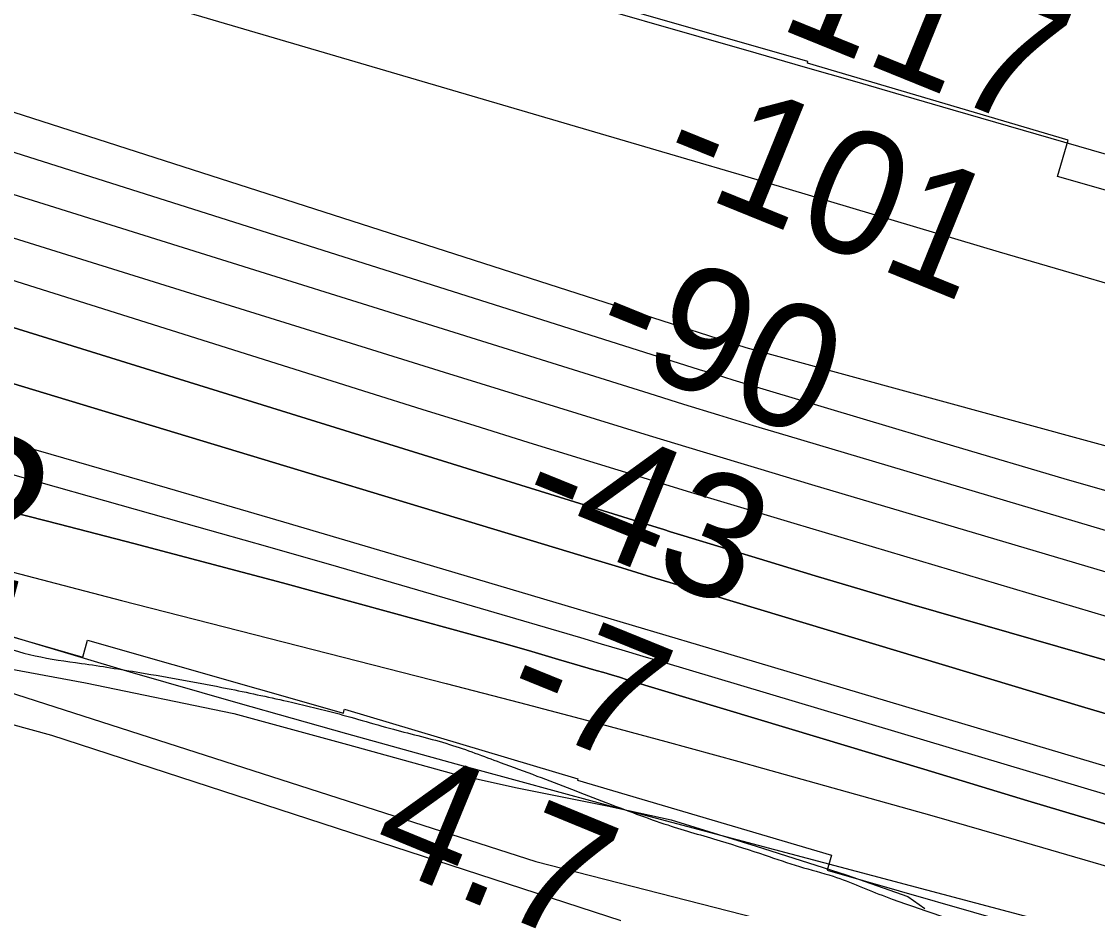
# Model space of a CAD drawing. Extents: x 3734862 to 3772949, y 391520 to 417239.
# Drawn here: x 3744100 to 3744681, y 404509 to 404988 of the extents above; entities that cross this region are included whole.
import ezdxf

# ---------------------------------------------------------------- set-up
doc = ezdxf.new("R2010")
doc.units = 0
for name, color, linetype in [('V-RIVR-EDGE', 7, 'Continuous'), ('V-RIVR-IDEN', 7, 'Continuous'), ('V-RIVR-RANG', 7, 'Continuous'), ('V-RRAP-FSHR', 7, 'Continuous'), ('V-RRAP-RVMT', 7, 'Continuous'), ('V-SITE-VEGE', 7, 'Continuous'), ('V-TOPO-DPTH', 7, 'Continuous'), ('V-TOPO-MAJR', 7, 'Continuous'), ('V-TOPO-MINR', 7, 'Continuous'), ('V-TOPO-WATR', 7, 'Continuous')]:
    doc.layers.add(name, color=color, linetype=linetype)

msp = doc.modelspace()

# ---------------------------------------------------------------- linework, layer by layer
at = {"layer": 'V-RIVR-EDGE'}
msp.add_spline([(3743293.35, 404868.11), (3743323.66, 404860.76), (3743346.3, 404858.28), (3743379.44, 404853.34), (3743405.31, 404846), (3743461.88, 404831.3), (3743501.07, 404815.03), (3743532.17, 404803.23), (3743554.39, 404794.68), (3743570.56, 404791), (3743591.99, 404789.33), (3743608.56, 404787.67), (3743623.11, 404785.21), (3743642.51, 404779.91), (3743665.54, 404773.38), (3743754.46, 404755.37), (3743775.88, 404750.46), (3743787.59, 404743.56), (3743806.56, 404731.79), (3743823.12, 404724.06), (3743854.64, 404713.47), (3743871.61, 404707.36), (3743894.23, 404697.6), (3743913.61, 404687.45), (3743935.83, 404677.69), (3743957.24, 404671.16), (3743969.37, 404670.32), (3743994.04, 404671.48), (3744006.98, 404671.04), (3744021.94, 404668.58), (3744046.99, 404661.24), (3744083.36, 404651.85), (3744107.2, 404645.32), (3744132.26, 404641.21), (3744163.79, 404636.28), (3744211.08, 404627.67), (3744243.41, 404620.72), (3744267.26, 404615), (3744300.8, 404605.61), (3744331.1, 404597.45), (3744358.58, 404587.68), (3744378.37, 404580.35), (3744415.54, 404566.11), (3744449.07, 404553.89), (3744477.36, 404545.33), (3744501.6, 404537.59), (3744520.19, 404531.48), (3744538.37, 404526.17), (3744566.65, 404515.19), (3744624.01, 404493.21), (3744650.26, 404478.59), (3744669.24, 404466), (3744673.66, 404457.5), (3744684.97, 404452.62), (3744691.83, 404445.73), (3744698.68, 404435.2), (3744707.56, 404430.32), (3744719.29, 404431.1), (3744724.96, 404433.11), (3744737.49, 404433.49), (3744745.98, 404431.44), (3744765.36, 404420.88), (3744785.14, 404405.87), (3744820.67, 404382.33), (3744830.37, 404379.88), (3744841.68, 404377.42), (3744853.81, 404374.56), (3744865.11, 404368.07), (3744872.78, 404361.98), (3744880.06, 404361.16), (3744903.51, 404359.08), (3744932.61, 404352.94), (3744944.72, 404347.65), (3744955.63, 404344.39), (3744974.61, 404334.23), (3744983.91, 404333.4), (3744995.24, 404333.78), (3745012.21, 404332.12), (3745022.32, 404329.67), (3745030.8, 404325.2), (3745039.29, 404324.77), (3745051.02, 404324.74), (3745074.87, 404324.68), (3745087.4, 404323.04), (3745109.63, 404318.13), (3745128.22, 404313.23), (3745160.16, 404309.51), (3745185.63, 404309.85), (3745207.88, 404311.01), (3745232.96, 404314.99), (3745247.11, 404315.77), (3745261.27, 404315.73), (3745274.6, 404312.46), (3745291.16, 404304.34), (3745304.09, 404298.64), (3745317.02, 404294.16), (3745333.59, 404292.91), (3745358.25, 404290.42), (3745387.76, 404284.69), (3745417.67, 404280.97), (3745454.05, 404273.2), (3745480.71, 404264.64), (3745507.78, 404255.28), (3745530.01, 404249.16), (3745550.22, 404245.47), (3745583.76, 404236.08), (3745619.72, 404227.91), (3745646, 404222.99), (3745654.89, 404220.94), (3745671.46, 404216.86), (3745683.58, 404211.98), (3745696.51, 404208.31), (3745719.14, 404203.4), (3745740.97, 404200.11), (3745764.41, 404195.2), (3745796.35, 404192.29), (3745832.72, 404185.73), (3745847.68, 404182.05), (3745861.81, 404175.95), (3745871.1, 404171.48), (3745887.67, 404168.21), (3745902.23, 404169.38), (3745918.02, 404175.41), (3745932.58, 404177.8), (3745945.93, 404177.77), (3745956.84, 404177.33), (3745971.79, 404172.85), (3746023.92, 404156.55), (3746042.51, 404154.07), (3746070.81, 404150.36), (3746091.43, 404149.91), (3746112.05, 404147.84), (3746132.67, 404145.36), (3746160.15, 404141.65), (3746177.13, 404139.18), (3746193.3, 404138.74), (3746209.48, 404138.3), (3746272.53, 404128.03), (3746296.38, 404124.33), (3746332.76, 404116.96), (3746353.37, 404112.87), (3746368.74, 404112.43), (3746375.61, 404112.41), (3746387.34, 404112.38), (3746403.1, 404109.91), (3746420.88, 404105.83), (3746440.27, 404098.1), (3746450.77, 404091.2), (3746455.2, 404083.91), (3746464.89, 404079.43), (3746485.5, 404070.89), (3746515.4, 404063.54), (3746551.78, 404056.57), (3746563.09, 404054.12), (3746573.59, 404048.43), (3746585.71, 404043.96), (3746610.37, 404041.06), (3746625.74, 404041.43), (3746635.85, 404041.41), (3746653.63, 404036.91), (3746669.39, 404034.45), (3746697.69, 404030.33), (3746728.81, 404025.4), (3746736.5, 404025.79), (3746744.18, 404026.58), (3746752.68, 404029.79), (3746761.58, 404030.98), (3746772.1, 404030.96), (3746781.8, 404028.91), (3746804.82, 404020.77), (3746855.35, 404010.53), (3746863.03, 404010.92), (3746880.43, 404015.73), (3746897.84, 404022.97), (3746904.71, 404024.16), (3746915.63, 404024.54), (3746934.62, 404019.23), (3746946.74, 404012.33), (3746956.03, 404007.86), (3746973, 404001.75), (3746991.59, 403997.66), (3746998.46, 403997.65), (3747003.31, 403997.23), (3747010.18, 403996), (3747017.85, 403989.91), (3747024.31, 403985.45), (3747029.97, 403985.44), (3747036.45, 403990.68), (3747040.91, 403992.28), (3747047.78, 403992.27), (3747054.65, 403992.25), (3747065.97, 403989.8), (3747084.96, 403984.9), (3747096.69, 403984.06), (3747106.39, 403984.03), (3747147.63, 403978.27), (3747177.54, 403976.58), (3747201.8, 403975.31), (3747217.98, 403974.46), (3747231.73, 403974.83), (3747241.83, 403974.8), (3747259.62, 403973.14), (3747333.59, 403961.64), (3747359.06, 403957.93), (3747384.94, 403958.27), (3747403.96, 403962.68), (3747410.83, 403962.66), (3747420.53, 403960.61), (3747433.46, 403957.75), (3747435.48, 403953.7), (3747437.08, 403948.85), (3747439.5, 403945.6), (3747444.35, 403943.17), (3747456.47, 403938.69), (3747480.31, 403932.56), (3747502.54, 403930.08), (3747511.84, 403928.04), (3747522.75, 403925.58), (3747535.68, 403923.13), (3747553.06, 403919.04), (3747578.52, 403912.51), (3747635.91, 403900.64), (3747669.86, 403893.28), (3747690.47, 403889.58), (3747709.47, 403885.9), (3747725.24, 403885.46), (3747740.61, 403885.82), (3747754.75, 403882.96), (3747766.87, 403879.29), (3747778.19, 403875.22), (3747787.48, 403872.77), (3747802.44, 403871.11), (3747819.02, 403870.67), (3747872.78, 403864.06), (3747906.34, 403860.34), (3747953.64, 403855.78), (3747986.38, 403851.65), (3748020.34, 403848.74), (3748057.53, 403842.58), (3748089.86, 403835.22), (3748115.32, 403831.92), (3748133.52, 403831.47), (3748147.26, 403829.42), (3748150.08, 403824.96), (3748152.48, 403814.44), (3748156.9, 403803.11), (3748167, 403798.23), (3748176.7, 403797.4), (3748186.41, 403796.97), (3748193.28, 403796.95), (3748205.02, 403803.39), (3748215.96, 403810.65), (3748222.84, 403813.86), (3748233.76, 403814.65), (3748239.83, 403814.23), (3748245.48, 403811.79), (3748251.14, 403808.94), (3748288.72, 403799.95), (3748317.02, 403796.24), (3748335.61, 403793.77), (3748353.8, 403792.11), (3748366.33, 403788.03), (3748379.26, 403782.34), (3748384.9, 403776.67), (3748389.75, 403775.04), (3748397.84, 403774.61), (3748406.33, 403775.8), (3748426.96, 403778.18), (3748460.52, 403776.07), (3748475.07, 403774.42), (3748491.24, 403772.76), (3748504.18, 403772.73), (3748524.81, 403773.09), (3748537.74, 403772.65), (3748551.89, 403768.97), (3748559.56, 403764.51), (3748568.45, 403761.25), (3748600.38, 403755.11), (3748608.87, 403755.89), (3748624.24, 403755.86), (3748646.47, 403752.97), (3748662.64, 403748.48), (3748676.78, 403746.83), (3748692.94, 403739.51), (3748706.28, 403735.84), (3748725.68, 403732.15), (3748751.14, 403728.45), (3748770.55, 403728), (3748784.3, 403727.96), (3748793.6, 403727.94), (3748809.76, 403723.05), (3748824.71, 403718.97), (3748846.54, 403713.66), (3748865.54, 403711.18), (3748886.16, 403709.92), (3748902.33, 403707.86), (3748920.11, 403704.58), (3748946.78, 403697.64), (3748987.19, 403686.22), (3749018.71, 403678.86), (3749042.97, 403675.56), (3749065.6, 403671.06), (3749091.48, 403670.59), (3749109.27, 403669.33), (3749133.12, 403666.04), (3749146.86, 403664.79), (3749158.98, 403660.32), (3749181.61, 403654.6), (3749198.59, 403651.32), (3749225.68, 403649.64), (3749243.87, 403646.76), (3749268.13, 403645.49), (3749289.15, 403643.41), (3749299.25, 403641.77), (3749316.63, 403635.66), (3749328.75, 403630.78), (3749349.76, 403625.47), (3749370.77, 403619.76), (3749386.94, 403617.29), (3749403.11, 403614.42), (3749420.08, 403610.74), (3749470.59, 403594.85), (3749501.3, 403585.06), (3749524.74, 403580.56), (3749548.19, 403578.88), (3749568, 403577.62), (3749600.74, 403572.28)], degree=3, dxfattribs=at)
at = {"layer": 'V-RRAP-FSHR'}
msp.add_lwpolyline([(3741468.97, 405553.07), (3741804.64, 405378.58), (3742229.12, 405209.73), (3742676.7, 405023.86), (3743148.5, 404867.63), (3744116.18, 404602.33), (3744824.73, 404371.64), (3745133.83, 404289.74), (3745755.59, 404164.01)], dxfattribs=at)
at = {"layer": 'V-RRAP-RVMT'}
for p, q in [((3744524.73, 404966.46), (3744409.46, 404999.35)), ((3744524.47, 404965.55), (3744524.73, 404966.46)), ((3744665.36, 404923.92), (3744524.47, 404965.55)), ((3744659.57, 404904.32), (3744665.36, 404923.92)), ((3744781.2, 404869.62), (3744659.57, 404904.32)), ((3743990.26, 404685.38), (3744133.06, 404644.63)), ((3744133.06, 404644.63), (3744135.6, 404653.7)), ((3744135.6, 404653.7), (3744273.78, 404614.28)), ((3744273.78, 404614.28), (3744274.29, 404616.05)), ((3744274.29, 404616.05), (3744274.39, 404616.41)), ((3744274.39, 404616.41), (3744400.44, 404578.8)), ((3744400.44, 404578.8), (3744400.24, 404578.11)), ((3744400.24, 404578.11), (3744537.51, 404537.55)), ((3744537.51, 404537.55), (3744535.18, 404529.43)), ((3744535.18, 404529.43), (3744672.95, 404490.06))]:
    msp.add_line(p, q, dxfattribs=at)
at = {"layer": 'V-SITE-VEGE'}
for p, q in [((3744063.26, 404643.79), (3744134.49, 404630.76)), ((3744134.49, 404630.76), (3744214.53, 404614.07)), ((3744214.53, 404614.07), (3744276.08, 404597.29)), ((3744276.08, 404597.29), (3744332.07, 404581.86)), ((3744332.07, 404581.86), (3744366.77, 404574.18)), ((3744366.77, 404574.18), (3744416.27, 404564.27)), ((3744416.27, 404564.27), (3744450.97, 404556.6)), ((3744450.97, 404556.6), (3744496.79, 404542.5)), ((3744496.79, 404542.5), (3744545.4, 404527.04)), ((3744545.4, 404527.04), (3744578.73, 404515.2)), ((3744578.73, 404515.2), (3744588.01, 404508.77))]:
    msp.add_line(p, q, dxfattribs=at)
at = {"layer": 'V-TOPO-DPTH'}
for points in [[(3745674.9, 404377.25), (3745604.37, 404392.72), (3745533.99, 404408.88), (3745463.72, 404425.51), (3745353.66, 404452.11), (3745338.52, 404455.88), (3745323.41, 404459.77), (3745308.36, 404463.86), (3745293.34, 404468.07), (3744607.14, 404665.41), (3744580.98, 404673), (3744554.85, 404680.68), (3744528.76, 404688.5), (3744502.69, 404696.4), (3744457.79, 404710.14), (3744454.2, 404711.24), (3744450.6, 404712.35), (3744447, 404713.46), (3744443.41, 404714.57), (3743837.16, 404902.91)], [(3745674.9, 404377.25), (3745604.37, 404392.72), (3745533.99, 404408.88), (3745463.72, 404425.51), (3745353.66, 404452.11), (3745338.52, 404455.88), (3745323.41, 404459.77), (3745308.36, 404463.86), (3745293.34, 404468.07), (3744607.14, 404665.41), (3744580.98, 404673), (3744554.85, 404680.68), (3744528.76, 404688.5), (3744502.69, 404696.4), (3744457.79, 404710.14), (3744454.2, 404711.24), (3744450.6, 404712.35), (3744447, 404713.46), (3744443.41, 404714.57), (3743837.16, 404902.91)], [(3745674.42, 404354.35), (3745580.48, 404375.44), (3745370.3, 404423.48), (3745343.09, 404429.88), (3745315.95, 404436.51), (3745288.89, 404443.48), (3745261.89, 404450.68), (3745100.85, 404494.74), (3744993.49, 404524.56), (3744886.29, 404554.93), (3744779.32, 404586.13), (3744672.52, 404617.88), (3744473.09, 404678.01), (3744456.8, 404682.92), (3744440.51, 404687.84), (3744424.23, 404692.77), (3744407.94, 404697.7), (3744151.04, 404775.53), (3744068.18, 404800.45)], [(3744068.18, 404800.45), (3744151.04, 404775.53), (3744407.94, 404697.7), (3744424.23, 404692.77), (3744440.51, 404687.84), (3744456.8, 404682.92), (3744473.09, 404678.01), (3744672.52, 404617.88), (3744779.32, 404586.13), (3744886.29, 404554.93), (3744993.49, 404524.56), (3745100.85, 404494.74), (3745261.89, 404450.68), (3745288.89, 404443.48), (3745315.95, 404436.51), (3745343.09, 404429.88), (3745370.3, 404423.48), (3745580.48, 404375.44), (3745674.42, 404354.35)], [(3745273.28, 404378.49), (3744755.99, 404533.27), (3744699.75, 404550.12), (3744643.53, 404567.01), (3744587.32, 404583.96), (3744531.12, 404600.94), (3744427.16, 404632.4), (3744422.95, 404633.67), (3744418.74, 404634.93), (3744414.53, 404636.19), (3744410.31, 404637.43), (3744390.03, 404643.39), (3744375.67, 404647.57), (3744361.28, 404651.7), (3744346.88, 404655.75), (3744332.46, 404659.74), (3744281.1, 404673.81), (3744240.97, 404684.7), (3744200.79, 404695.44), (3744160.57, 404705.98), (3744120.3, 404716.38), (3743912.07, 404769.58)], [(3745273.28, 404378.49), (3744755.99, 404533.27), (3744699.75, 404550.12), (3744643.53, 404567.01), (3744587.32, 404583.96), (3744531.12, 404600.94), (3744427.16, 404632.4), (3744422.95, 404633.67), (3744418.74, 404634.93), (3744414.53, 404636.19), (3744410.31, 404637.43), (3744390.03, 404643.39), (3744375.67, 404647.57), (3744361.28, 404651.7), (3744346.88, 404655.75), (3744332.46, 404659.74), (3744281.1, 404673.81), (3744240.97, 404684.7), (3744200.79, 404695.44), (3744160.57, 404705.98), (3744120.3, 404716.38), (3743912.07, 404769.58)], [(3744052.81, 404772.23), (3744115.74, 404754.17), (3744178.64, 404735.98), (3744241.48, 404717.6), (3744304.28, 404699.1), (3744393.46, 404672.68), (3744411.65, 404667.29), (3744429.83, 404661.89), (3744448.02, 404656.49), (3744466.2, 404651.07), (3745158.89, 404444.75), (3745183.26, 404437.66), (3745207.69, 404430.76), (3745232.21, 404424.18), (3745256.78, 404417.79), (3745281.43, 404411.71), (3745306.13, 404405.83), (3745330.89, 404400.26), (3745355.71, 404394.9), (3745823.14, 404296.94)], [(3744052.81, 404772.23), (3744115.74, 404754.17), (3744178.64, 404735.98), (3744241.48, 404717.6), (3744304.28, 404699.1), (3744393.46, 404672.68), (3744411.65, 404667.29), (3744429.83, 404661.89), (3744448.02, 404656.49), (3744466.2, 404651.07), (3745158.89, 404444.75), (3745183.26, 404437.66), (3745207.69, 404430.76), (3745232.21, 404424.18), (3745256.78, 404417.79), (3745281.43, 404411.71), (3745306.13, 404405.83), (3745330.89, 404400.26), (3745355.71, 404394.9), (3745823.14, 404296.94)], [(3744041.86, 404671.82), (3744100.07, 404654.07), (3744158.38, 404636.68), (3744216.85, 404619.83), (3744275.43, 404603.34), (3744334.6, 404586.98), (3744363.69, 404578.99), (3744392.79, 404571.06), (3744421.91, 404563.21), (3744451.06, 404555.43), (3744770.73, 404470.59), (3744856.2, 404447.85), (3744941.65, 404425.04), (3745027.07, 404402.12), (3745112.48, 404379.14), (3745221.69, 404349.68), (3745252.51, 404341.53), (3745283.39, 404333.58), (3745314.34, 404325.94), (3745345.34, 404318.5), (3745682.41, 404239.39)]]:
    msp.add_lwpolyline(points, dxfattribs=at)
at = {"layer": 'V-TOPO-MAJR'}
for points in [[(3744046.53, 405035.05), (3744456.13, 404914.76), (3744490.57, 404904.61), (3744524.99, 404894.42), (3744559.39, 404884.17), (3744593.78, 404873.88), (3744628.18, 404863.63), (3744662.61, 404853.47), (3744697.08, 404843.45), (3744731.58, 404833.52), (3745350.31, 404656.75), (3745366.69, 404652.23), (3745383.12, 404647.91), (3745399.62, 404643.89), (3745416.18, 404640.06), (3745512.87, 404618.61), (3745577.83, 404604.32), (3745642.82, 404590.16)], [(3743686.55, 404976.96), (3744287.51, 404787.61), (3744316.15, 404778.61), (3744344.81, 404769.66), (3744373.48, 404760.76), (3744402.17, 404751.89), (3744430.87, 404743.09), (3744459.59, 404734.34), (3744488.33, 404725.66), (3744517.09, 404717.03), (3744694.86, 404663.94), (3744800.48, 404632.54), (3744906.14, 404601.31), (3745011.89, 404570.36)]]:
    msp.add_lwpolyline(points, dxfattribs=at)
at = {"layer": 'V-TOPO-MINR'}
for points in [[(3744024.21, 405107.25), (3744111.83, 405082.05), (3744199.45, 405056.83), (3744287.05, 405031.58), (3744374.65, 405006.3), (3744496.69, 404971.07), (3744523.27, 404963.39), (3744549.85, 404955.72), (3744576.42, 404948.04), (3744602.99, 404940.36), (3744880.22, 404860.24), (3744967.36, 404835.26), (3745054.58, 404810.54), (3745141.91, 404786.21), (3745229.3, 404762.13), (3745342.69, 404731.16), (3745373.48, 404722.88), (3745404.31, 404714.76), (3745435.2, 404706.88), (3745466.14, 404699.16), (3745876.6, 404598.46)], [(3743710.15, 405063.08), (3744491.27, 404811.88), (3745349.95, 404577.37), (3745354.95, 404576.03), (3745359.95, 404574.73), (3745364.97, 404573.49), (3745369.99, 404572.28), (3745403.79, 404564.33), (3745425.76, 404559.35), (3745447.78, 404554.59), (3745469.87, 404550.18), (3745492, 404546), (3745556.75, 404534.29), (3745611.32, 404524.62), (3745665.94, 404515.19)], [(3743955.75, 404961.82), (3744466.08, 404800.08), (3744475.11, 404797.25), (3744484.14, 404794.44), (3744493.19, 404791.68), (3744502.24, 404788.95), (3744603.4, 404758.76), (3744663.1, 404741.19), (3744722.9, 404723.95), (3744782.84, 404707.19), (3744842.86, 404690.76), (3745321.49, 404561.78), (3745337.34, 404557.6), (3745353.22, 404553.55), (3745369.15, 404549.67), (3745385.1, 404545.92), (3745485.94, 404522.82), (3745552.39, 404507.89), (3745618.93, 404493.36), (3745685.6, 404479.42)], [(3744030.46, 404914.94), (3744114.84, 404888.53), (3744199.22, 404862.12), (3744438.74, 404787.16), (3744457.56, 404781.31), (3744476.4, 404775.51), (3744495.27, 404769.8), (3744514.16, 404764.14), (3744778.54, 404685.53), (3744872.63, 404658.02), (3744966.87, 404631.06), (3745061.35, 404604.94), (3745155.99, 404579.38), (3745289.33, 404544.01), (3745317.45, 404536.72), (3745345.63, 404529.66), (3745373.89, 404522.93), (3745402.21, 404516.42), (3745611.27, 404469.68), (3745704.24, 404449.16)], [(3743837.16, 404902.91), (3744443.41, 404714.57), (3744447, 404713.46), (3744450.6, 404712.35), (3744454.2, 404711.24), (3744457.79, 404710.14), (3744502.69, 404696.4), (3744528.76, 404688.5), (3744554.85, 404680.68), (3744580.98, 404673), (3744607.14, 404665.41), (3745293.34, 404468.07), (3745308.36, 404463.86), (3745323.41, 404459.77), (3745338.52, 404455.88), (3745353.66, 404452.11), (3745463.72, 404425.51), (3745533.99, 404408.88), (3745604.37, 404392.72), (3745674.9, 404377.25)], [(3744048.57, 404885.8), (3744118.46, 404863.91), (3744188.36, 404842.07), (3744258.29, 404820.31), (3744328.24, 404798.61), (3744409.77, 404773.37), (3744438.98, 404764.38), (3744468.21, 404755.46), (3744497.47, 404746.64), (3744526.75, 404737.89), (3745169.37, 404547.06), (3745197.13, 404538.97), (3745224.94, 404531.07), (3745252.83, 404523.45), (3745280.77, 404516.02), (3745308.79, 404508.91), (3745336.87, 404502.03), (3745365.03, 404495.49), (3745393.24, 404489.18), (3745892.66, 404380.8)], [(3743792.9, 404828.62), (3744194.42, 404715.2), (3744232.8, 404704.3), (3744271.15, 404693.31), (3744309.47, 404682.2), (3744347.77, 404671.01), (3744401.83, 404655.12), (3744413.07, 404651.8), (3744424.32, 404648.48), (3744435.56, 404645.14), (3744446.79, 404641.79), (3744982.64, 404481.7), (3745035.57, 404465.92)], [(3744068.18, 404800.45), (3744151.04, 404775.53), (3744407.94, 404697.7), (3744424.23, 404692.77), (3744440.51, 404687.84), (3744456.8, 404682.92), (3744473.09, 404678.01), (3744672.52, 404617.88), (3744779.32, 404586.13), (3744886.29, 404554.93), (3744993.49, 404524.56), (3745100.85, 404494.74), (3745261.89, 404450.68), (3745288.89, 404443.48), (3745315.95, 404436.51), (3745343.09, 404429.88), (3745370.3, 404423.48), (3745580.48, 404375.44), (3745674.42, 404354.35)], [(3743597.52, 404785.02), (3744377.85, 404534.14), (3745195.03, 404324.81), (3745208.25, 404321.45), (3745221.48, 404318.12), (3745234.73, 404314.85), (3745247.98, 404311.61), (3745261.25, 404308.42), (3745274.52, 404305.28), (3745287.81, 404302.19), (3745301.11, 404299.14), (3745976.79, 404145.77), (3745999.02, 404140.86), (3746021.29, 404136.1), (3746043.61, 404131.59), (3746065.96, 404127.24), (3746088.36, 404123.17), (3746110.79, 404119.31), (3746133.28, 404115.77), (3746155.8, 404112.43), (3746946.46, 404000.84), (3747533.97, 403885.76)], [(3743912.07, 404769.58), (3744120.3, 404716.38), (3744160.57, 404705.98), (3744200.79, 404695.44), (3744240.97, 404684.7), (3744281.1, 404673.81), (3744332.46, 404659.74), (3744346.88, 404655.75), (3744361.28, 404651.7), (3744375.67, 404647.57), (3744390.03, 404643.39), (3744410.31, 404637.43), (3744414.53, 404636.19), (3744418.74, 404634.93), (3744422.95, 404633.67), (3744427.16, 404632.4), (3744531.12, 404600.94), (3744587.32, 404583.96), (3744643.53, 404567.01), (3744699.75, 404550.12), (3744755.99, 404533.27), (3745273.28, 404378.49)], [(3744052.81, 404772.23), (3744115.74, 404754.17), (3744178.64, 404735.98), (3744241.48, 404717.6), (3744304.28, 404699.1), (3744393.46, 404672.68), (3744411.65, 404667.29), (3744429.83, 404661.89), (3744448.02, 404656.49), (3744466.2, 404651.07), (3745158.89, 404444.75), (3745183.26, 404437.66), (3745207.69, 404430.76), (3745232.21, 404424.18), (3745256.78, 404417.79), (3745281.43, 404411.71), (3745306.13, 404405.83), (3745330.89, 404400.26), (3745355.71, 404394.9), (3745823.14, 404296.94)], [(3744063.56, 404698.85), (3744153.86, 404675.15), (3744329.29, 404630.28), (3744368.91, 404620.02), (3744408.48, 404609.61), (3744447.99, 404598.96), (3744487.47, 404588.15), (3744500.17, 404584.63), (3744545.93, 404571.85), (3744591.66, 404558.93), (3744637.33, 404545.81), (3744682.96, 404532.56), (3745250.79, 404366.35), (3745270.48, 404360.74), (3745290.22, 404355.33), (3745310.04, 404350.21), (3745329.91, 404345.28), (3745472.71, 404310.99), (3745564.21, 404290.03), (3745655.97, 404270.36)]]:
    msp.add_lwpolyline(points, dxfattribs=at)
at = {"layer": 'V-TOPO-WATR'}
msp.add_lwpolyline([(3744041.86, 404671.82), (3744100.07, 404654.07), (3744158.38, 404636.68), (3744216.85, 404619.83), (3744275.43, 404603.34), (3744334.6, 404586.98), (3744363.69, 404578.99), (3744392.79, 404571.06), (3744421.91, 404563.21), (3744451.06, 404555.43), (3744770.73, 404470.59), (3744856.2, 404447.85), (3744941.65, 404425.04), (3745027.07, 404402.12), (3745112.48, 404379.14), (3745221.69, 404349.68), (3745252.51, 404341.53), (3745283.39, 404333.58), (3745314.34, 404325.94), (3745345.34, 404318.5), (3745682.41, 404239.39)], dxfattribs=at)

# ---------------------------------------------------------------- texts
at = {"layer": 'V-RIVR-IDEN'}
msp.add_text('2012', height=83, rotation=345.16554, dxfattribs=at).set_placement((3743862.7, 404738.61))
at = {"layer": 'V-RIVR-RANG'}
for s, rotation, p in [('-117', 337.92769, (3744479.97, 404996.12)), ('-101', 337.92769, (3744441.68, 404903.74)), ('-90', 337.92769, (3744405.34, 404810.57)), ('-43', 337.92769, (3744365.34, 404718.88)), ('-7', 337.92769, (3744357.1, 404614.31)), ('4.7', 337.64833, (3744286.06, 404535.66))]:
    msp.add_text(s, height=67, rotation=rotation, dxfattribs=at).set_placement(p)

doc.saveas('drawing.dxf')
